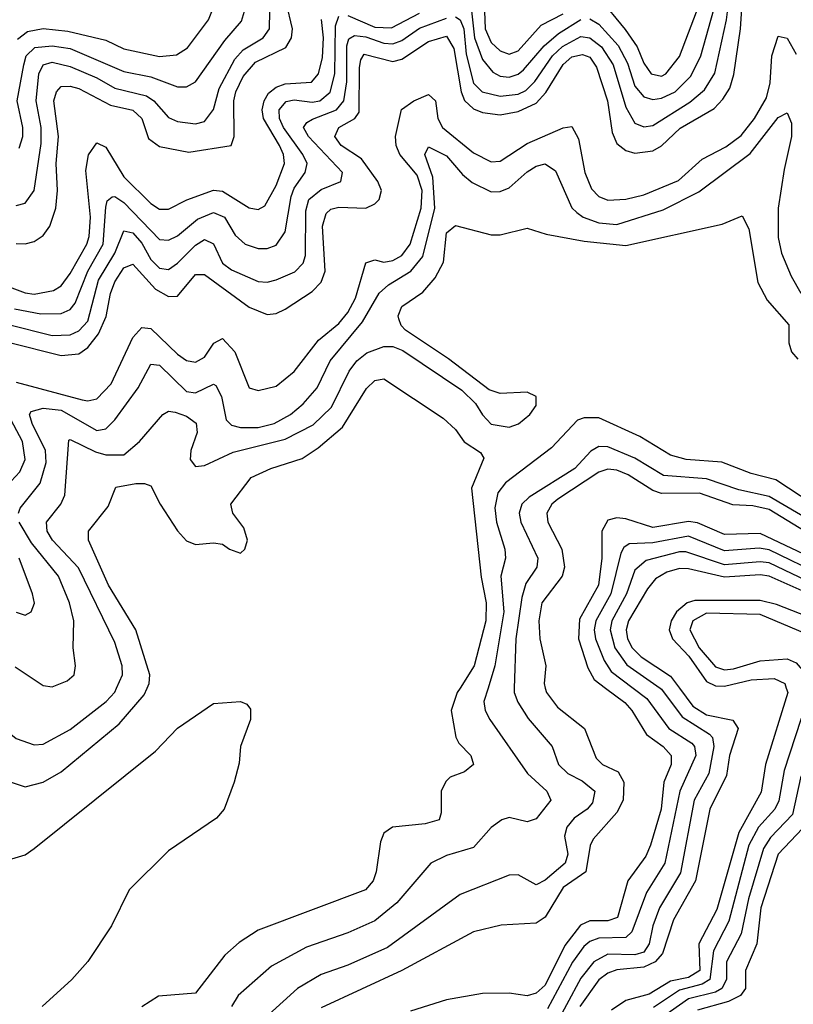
# Model space of a CAD drawing. Header units: inches. Extents: x 884549 to 1028252, y 526810 to 653624.
# Tile 897 of 1056: x 983738 to 985464, y 639295 to 641491. Entities that reach past the tile are written whole.
import ezdxf

# ---------------------------------------------------------------- set-up
doc = ezdxf.new("R2010")
doc.units = ezdxf.units.IN
doc.header["$MEASUREMENT"] = 0
doc.layers.add('A9683', color=7, linetype='Continuous')
doc.layers.add('A9684', color=7, linetype='Continuous')

msp = doc.modelspace()

# ---------------------------------------------------------------- linework, layer by layer
at = {"layer": 'A9683', "color": 5}
for points, elevation in [([(983622.6, 640000), (983656.7, 639976.7), (983690, 639919.5), (983730, 639887.9), (983770, 639873.9), (983790, 639875.4), (983850, 639907.6), (983930.8, 639970), (983950, 639991.4), (983953.7, 640000)], 2340), ([(983718.6, 639790), (983750, 639780.1), (983790, 639790.1), (983830, 639813.6), (983959.8, 639920.2), (984015.2, 639984.8), (984021.9, 640000)], 2320), ([(984720.2, 640000), (984713.8, 639990), (984700.4, 639950), (984710.6, 639890.6), (984717.5, 639877.5), (984744, 639850), (984750.1, 639829.9), (984730, 639813.5), (984698.5, 639801.5), (984688.2, 639791.8), (984678.2, 639770), (984678, 639722), (984673.3, 639706.7), (984642.7, 639697.3), (984569.7, 639690.3), (984550, 639676.4), (984542.7, 639657.3), (984533.3, 639590), (984526, 639570), (984509.5, 639550.5), (984270, 639460.6), (984227.3, 639432.7), (984195.5, 639404.5), (984130, 639319.5), (984047.2, 639312.8), (984010, 639289.3)], 2320), ([(984782.6, 640000), (984773.5, 639970), (984776.6, 639950), (984786.6, 639930), (984870.4, 639810), (984914.1, 639770), (984922.5, 639750), (984890, 639708.9), (984870, 639701.7), (984830, 639711.6), (984813.7, 639706.3), (984790, 639689), (984750, 639644.5), (984690, 639626.7), (984655.4, 639610), (984579.1, 639520.9), (984530, 639481.1), (984470, 639454.2), (984377.7, 639422.3), (984299.7, 639380.3), (984225.1, 639314.9), (984210.1, 639290)], 2340), ([(984841.2, 640000), (984840.9, 639990), (984848.8, 639968.8), (984872.1, 639932.1), (984925.7, 639870), (984939.9, 639830), (984960.4, 639810), (984993, 639793), (985020.6, 639770), (985015.5, 639744.5), (985003.9, 639730), (984974.8, 639710), (984958.2, 639690), (984953.1, 639670), (984960.7, 639630), (984954.7, 639610), (984910, 639571.7), (984890, 639561.4), (984850, 639583.4), (984830, 639582.6), (984720.4, 639539.6), (984558.7, 639421.3), (984470, 639382.3), (984410, 639361.6), (984357.5, 639330), (984269.6, 639250.4)], 2360), ([(984910.5, 640000), (984913.2, 639990), (984937.4, 639957.4), (984997.7, 639910), (985023.7, 639843.7), (985038.4, 639830), (985073.3, 639813.3), (985085.7, 639790), (985084.4, 639750), (985070, 639722.4), (985017.1, 639662.9), (985010.8, 639649.2), (985000.9, 639590), (984950, 639555.7), (984910, 639489.6), (984890, 639476), (984811.6, 639471.6), (984750, 639456.6), (984590.7, 639370), (984410, 639287.3)], 2380), ([(985044.8, 640000), (985087.8, 639967.8), (985103.6, 639950), (985136.6, 639896.6), (985173.5, 639870), (985191, 639850), (985191.1, 639830), (985174.8, 639790), (985168.9, 639730), (985145.5, 639650), (985134.6, 639625.4), (985094.7, 639570), (985071.8, 639488.2), (985050, 639480.9), (985010, 639481.3), (984988.9, 639471.1), (984954.1, 639425.9), (984910, 639337.9), (984890, 639319.9), (984870, 639313.8), (984830, 639319.9), (984770, 639319.3), (984690, 639305.1), (984610, 639279.3)], 2420), ([(985106.2, 640000), (985136.7, 639976.7), (985185.8, 639910), (985237.1, 639877.1), (985243, 639870), (985246, 639850), (985210.8, 639770), (985177.5, 639610), (985136, 639544), (985103.6, 639456.4), (985090, 639443.9), (985030, 639442.8), (985010, 639435.2), (984996.2, 639423.8), (984971.1, 639388.9), (984915.5, 639284.5)], 2440), ([(985166.8, 640000), (985170, 639997.7), (985215.8, 639935.8), (985277.1, 639897.1), (985283.3, 639890), (985286.2, 639870), (985275.4, 639810), (985242.9, 639750), (985211.9, 639588.1), (985165.5, 639510), (985150.5, 639470), (985142.3, 639430), (985130, 639411), (985110, 639405), (985050, 639406.7), (985019, 639390), (984990, 639353.5), (984925.8, 639234.2)], 2460), ([(985209.9, 640000), (985239.7, 639959.7), (985270, 639940.4), (985328.5, 639928.5), (985340.4, 639910), (985321.6, 639850), (985315, 639805), (985277.7, 639730), (985245.8, 639570), (985196.6, 639483.4), (985171.9, 639408.1), (985155.8, 639390), (985130, 639377.5), (985070, 639372.2), (985050, 639364.4), (985030, 639349.2), (984987.7, 639290)], 2480), ([(985448.1, 640000), (985451.6, 639990), (985402, 639830), (985392.1, 639767.9), (985341.9, 639678.1), (985293.4, 639506.6), (985252.9, 639430), (985254.9, 639370), (985230, 639354.6), (985190, 639346.6), (985142.5, 639317.5), (985090, 639303.4), (985057.8, 639282.2)], 2520), ([(985507.2, 640000), (985507.9, 639990), (985480.3, 639930), (985443.6, 639816.4), (985431.4, 639748.6), (985422.4, 639730), (985386.1, 639690), (985364.9, 639650), (985320, 639480), (985285.8, 639414.2), (985277.8, 639350), (985260.1, 639339.9), (985210, 639326.2), (985152.1, 639287.9)], 2540), ([(985582.8, 640000), (985568.2, 639970), (985525.9, 639910), (985480, 639800), (985461.9, 639718.1), (985412.8, 639667.2), (985397.4, 639642.6), (985364.1, 639530), (985347.7, 639452.3), (985315, 639390), (985314.8, 639350), (985304, 639330), (985290, 639322.1), (985230, 639307), (985170, 639264.5)], 2560), ([(983705.1, 639614.9), (983750, 639628.4), (983770, 639642.6), (984040.9, 639859.1), (984090, 639910.9), (984170, 639966), (984230.3, 639970.3), (984244.5, 639964.5), (984252.8, 639952.8), (984253, 639930), (984230.6, 639870), (984227.3, 639832.7), (984216.3, 639790), (984193.7, 639730), (984177.1, 639710), (984070, 639637.3), (983982.2, 639550), (983942.9, 639470), (983889.4, 639390.6), (983854.2, 639350), (983788.1, 639290)], 2280), ([(985498.4, 639701.6), (985430, 639629.5), (985391.3, 639510), (985382.7, 639430), (985357.3, 639370), (985357, 639330), (985345.6, 639314.4), (985319, 639301), (985250, 639282)], 2580)]:
    msp.add_lwpolyline(points, dxfattribs=dict(at, elevation=elevation))
at = {"layer": 'A9684', "color": 5}
for points, elevation in [([(984710, 641497.2), (984720.5, 641490), (984728.5, 641470), (984734.1, 641414.1), (984750, 641349.2), (984769.9, 641329.9), (984810, 641320.4), (984850, 641324.4), (984867.3, 641332.7), (984887, 641353), (984926.6, 641410), (984948.8, 641431.2), (984990, 641453.1), (985009.9, 641449.9), (985035.7, 641430), (985062.1, 641390), (985090, 641295.4), (985110, 641259.9), (985130, 641251.5), (985150, 641254.9), (985232.9, 641307.1), (985265.7, 641334.3), (985288.6, 641371.4), (985314.5, 641490), (985336.4, 641663.6)], 2440), ([(983711.9, 640771.9), (983830, 640741.6), (983870, 640745.5), (983890, 640759.6), (983913.9, 640790), (983930.9, 640829.1), (983940, 640880), (983950, 640906.3), (983970, 640937.4), (983990, 640945.3), (984040.7, 640890), (984070, 640873.4), (984090, 640874.4), (984130, 640922.8), (984150, 640922.8), (984250, 640849.5), (984290, 640833.3), (984310, 640835.3), (984330, 640844.9), (984390, 640884.5), (984410, 640905.2), (984419.3, 640930), (984413.6, 641030), (984421.5, 641058.5), (984431.6, 641068.4), (984450, 641072.6), (984510, 641070.4), (984530, 641079.9), (984539.9, 641090), (984545, 641110), (984536.7, 641130), (984500.4, 641180.4), (984455.2, 641210), (984440.5, 641230), (984449.9, 641250), (984485.1, 641270), (984495.2, 641284.8), (984495.9, 641384.1), (984498.6, 641401.4), (984506, 641414), (984570, 641397.7), (984590, 641402.6), (984650, 641442.1), (984690, 641454.2), (984706.5, 641426.5), (984722.4, 641330), (984730.3, 641310.3), (984750, 641292), (984770, 641284), (984810, 641278.2), (984850, 641286.1), (984890, 641304.2), (984911.8, 641328.2), (984950, 641390.9), (984970, 641407.6), (984993.3, 641413.4), (985010, 641406.8), (985024.6, 641384.5), (985048.9, 641310), (985059.3, 641239.3), (985070, 641214.3), (985090, 641199.1), (985110, 641193.2), (985150, 641198.4), (985170, 641209.3), (985211.4, 641248.6), (985287.1, 641292.9), (985306.8, 641313.2), (985322.1, 641337.9), (985331.2, 641368.8), (985346.3, 641470), (985351.2, 641550)], 2420), ([(985030, 641540.6), (985088.6, 641468.6), (985115.1, 641430), (985130, 641393.9), (985146.4, 641370), (985170, 641364.8), (985179.3, 641370), (985210, 641408.4), (985255.7, 641530)], 2480), ([(983730, 640991.2), (983750, 640990.5), (983770, 640995.9), (983790, 641009.6), (983804.9, 641030), (983818.1, 641070), (983822.2, 641110), (983818.9, 641170), (983824.6, 641230), (983814.1, 641310), (983819.8, 641330), (983830, 641341.3), (983850, 641342.6), (983870, 641336.9), (983940.2, 641300.2), (983990, 641288.7), (984010.2, 641270.2), (984025.4, 641225.4), (984050, 641208.2), (984114.9, 641194.9), (984209.9, 641210.1), (984216.5, 641230), (984215.5, 641310), (984220, 641330), (984236.3, 641363.7), (984263.7, 641396.3), (984331.3, 641428.7), (984343.8, 641450), (984346.2, 641470), (984332.4, 641530)], 2520), ([(983732.9, 641447.1), (983755.4, 641464.6), (983790, 641471.3), (983845.4, 641465.4), (983930, 641444.9), (983970, 641425.5), (984050, 641408.9), (984087.7, 641412.3), (984111.8, 641428.2), (984159.2, 641490), (984174.9, 641530)], 2580), ([(984744.1, 641524.1), (984752.2, 641450), (984770, 641401.9), (984793.4, 641373.4), (984810, 641364.7), (984830, 641362.7), (984850, 641368.9), (984861.5, 641378.5), (984907.6, 641432.4), (984940.2, 641459.8), (984990, 641490.8)], 2460), ([(983726.2, 640846.2), (983785.2, 640834.8), (983830, 640835.5), (983850, 640844.1), (983861.3, 640858.7), (983889.6, 640930), (983923.8, 640990), (983930, 641072.7), (983933.1, 641086.9), (983944.1, 641095.9), (983950, 641096.5), (983970, 641083), (984050, 641000.2), (984070, 640999), (984090, 641008.5), (984134.5, 641045.5), (984170, 641061), (984194.7, 641050), (984218.1, 641010), (984240.9, 640990), (984270, 640980.6), (984290, 640980.4), (984310, 640987.9), (984330, 641017.7), (984343.4, 641096.6), (984350, 641114.7), (984374.8, 641150), (984379, 641170), (984369.7, 641190), (984326.5, 641250), (984317.4, 641270), (984317, 641290), (984331.9, 641308.1), (984350, 641312.2), (984390, 641306.6), (984407.1, 641310), (984430.7, 641329.3), (984440.8, 641370), (984442.7, 641477.3), (984450, 641498.8)], 2460), ([(983730, 641076.1), (983750, 641081.3), (983769.9, 641110.1), (983785.6, 641214.4), (983785.8, 641250), (983774.3, 641310), (983780.6, 641370), (983789.8, 641390.2), (983810, 641396.1), (983850, 641386), (983910, 641360.9), (983950, 641338.1), (984020.9, 641320.9), (984037.1, 641310), (984070, 641272.8), (984090, 641263.5), (984130, 641258.2), (984150, 641263.7), (984170, 641290.1), (984183.1, 641336.9), (984217.5, 641402.4), (984236.3, 641423.7), (984281.3, 641450), (984295.3, 641470), (984295.7, 641510)], 2540), ([(983736.2, 641203.8), (983744.4, 641230), (983744.8, 641250), (983732.2, 641310), (983746.7, 641390), (983752.3, 641410), (983771.3, 641428.7), (983810, 641432.5), (983850, 641426.2), (983970, 641375.3), (984030, 641362.9), (984090, 641340.7), (984110, 641341), (984130, 641352), (984195.5, 641444.5), (984232.6, 641487.4), (984239.3, 641510)], 2560), ([(984470, 641499.9), (984530, 641474.2), (984567.4, 641472.6), (984630, 641505)], 2460), ([(984774.9, 641510), (984775.9, 641470), (984790, 641439.9), (984810, 641421.1), (984830, 641413.9), (984850, 641421), (984901.5, 641478.5), (984950, 641503.8)], 2480), ([(985010, 641492.5), (985030, 641480.7), (985072.9, 641432.9), (985093.6, 641393.6), (985110, 641342.7), (985130, 641318.8), (985150, 641312.9), (985170, 641315.8), (985200.1, 641330), (985235.4, 641364.6), (985257.4, 641410), (985286.4, 641513.6)], 2460), ([(983690, 640903.7), (983750, 640881.8), (983770, 640878.8), (983813.4, 640886.6), (983830, 640897.3), (983850, 640924.4), (983887.4, 640990), (983892.9, 641007.1), (983895.6, 641050), (983885.4, 641154.6), (983890.9, 641189.1), (983910, 641215.8), (983930, 641206.1), (983970, 641140.2), (984030, 641080.8), (984050, 641067.9), (984070, 641067.9), (984110.8, 641089.2), (984170, 641110.8), (984190, 641108.2), (984250, 641071.2), (984270, 641067.2), (984284.8, 641075.2), (984310, 641120.6), (984328.9, 641170), (984326.6, 641190), (984317.7, 641210), (984281.5, 641270), (984278.4, 641290), (984282.9, 641310), (984293.2, 641326.8), (984310, 641340.4), (984330, 641347.9), (984388.6, 641351.4), (984404.2, 641370), (984413.3, 641406.7), (984415.5, 641450), (984411.4, 641491.4)], 2480), ([(983710, 640812), (983810, 640786.7), (983850, 640787.9), (983870, 640796.7), (983890, 640818.5), (983913.7, 640910), (983949.9, 640969.9), (983970, 641019.7), (983990, 641015.4), (984010, 640992), (984030, 640956.1), (984050, 640936.5), (984070, 640933.8), (984090, 640947.4), (984130, 640987.6), (984150, 641000.2), (984170, 640990.6), (984190, 640947.8), (984210, 640933.2), (984270, 640907.1), (984290, 640905.5), (984310, 640910.4), (984351.4, 640928.6), (984370, 640947.9), (984375.2, 640964.8), (984375.9, 641064.1), (984383, 641090), (984410, 641112), (984454, 641130), (984458.2, 641150), (984382.2, 641230), (984371.1, 641250), (984378.5, 641261.5), (984391.1, 641268.9), (984444.6, 641290), (984460.8, 641310), (984467.9, 641352.1), (984467.5, 641432.5), (984471.9, 641448.1), (984484.4, 641455.6), (984510, 641452.7), (984550, 641438), (984570, 641437.1), (984590, 641444.6), (984630, 641471.8), (984690, 641494.3)], 2440), ([(983730, 640682.2), (983876.8, 640643.2), (983890, 640640.5), (983910, 640645.3), (983941.7, 640678.3), (983990, 640781.8), (984010, 640804), (984030, 640801.8), (984090, 640744.5), (984110, 640730.4), (984130, 640726.8), (984150, 640738.2), (984170.6, 640769.4), (984190, 640779.9), (984217.9, 640750), (984250, 640669.6), (984270, 640663.9), (984310, 640673.7), (984350, 640706.4), (984404.2, 640775.8), (984450, 640813.1), (984470, 640837.9), (984486.9, 640870), (984510, 640948.4), (984530, 640954.8), (984550, 640950.1), (984570, 640953.5), (984590, 640964.9), (984608.9, 640990), (984633.6, 641070), (984635.7, 641110), (984624.2, 641144.2), (984585.8, 641190), (984577.5, 641210), (984575.9, 641230), (984589.5, 641290.5), (984617.3, 641310), (984650, 641323.7), (984665.5, 641310), (984670.6, 641270), (984681.3, 641250), (984750, 641193.4), (984790, 641173.7), (984810, 641174.9), (984870, 641214.6), (984950, 641249.7), (984970, 641252.4), (984984.7, 641224.7), (984998.4, 641150), (985013.4, 641113.4), (985030, 641096.3), (985050, 641088), (985090, 641090.3), (985130, 641099.9), (985207.9, 641132.1), (985260.7, 641179.3), (985312.9, 641207.1), (985347.4, 641232.6), (985377.5, 641270), (985403.7, 641316.3), (985412.5, 641350), (985416, 641410), (985430, 641454), (985450, 641449.1), (985470, 641414)], 2380), ([(983734.8, 640390), (983739, 640401), (983783.2, 640456.8), (983796.9, 640503.1), (983795.6, 640530), (983765.5, 640590), (983759.9, 640610), (983763.3, 640616.7), (983790, 640624.5), (983830, 640619.7), (983910, 640574.7), (983930, 640578.2), (983950, 640598.1), (984002, 640670), (984030, 640722.3), (984050, 640720.5), (984110, 640661.5), (984130, 640658.6), (984170, 640677.9), (984175.2, 640675.2), (984188, 640650), (984198.2, 640598.2), (984210, 640586.7), (984230, 640581.3), (984270, 640581.1), (984305.2, 640590), (984341.6, 640610), (984370, 640634.1), (984401.4, 640670), (984430.5, 640730), (984502.8, 640817.2), (984539.4, 640880.6), (984560.7, 640899.3), (984610.3, 640929.7), (984637.1, 640962.9), (984663.8, 641070), (984659.2, 641139.2), (984641.5, 641190), (984650, 641207.1), (984690, 641187.3), (984725.5, 641145.5), (984747.6, 641127.6), (984790, 641106.5), (984810, 641107.7), (984830, 641116), (984870, 641151.4), (984890, 641163.9), (984910, 641169.5), (984933.4, 641153.4), (984970, 641070.9), (984980.5, 641060.5), (984994.8, 641050), (985030, 641037.9), (985070, 641034.3), (985173.6, 641066.4), (985253.3, 641106.7), (985367.5, 641192.5), (985430, 641272.2), (985450, 641283), (985459.6, 641259.6), (985459.9, 641230), (985443.2, 641156.8), (985430.3, 641070), (985430, 641004.6), (985437.8, 640970), (985458.8, 640918.8), (985480.8, 640880.8)], 2360), ([(983953.7, 640000), (983966.8, 640030), (983966.2, 640050), (983950, 640101.6), (983868.6, 640268.6), (983810.6, 640330), (983798.9, 640350), (983797.7, 640370), (983829.5, 640410), (983838.1, 640430), (983847.1, 640552.9), (983850, 640554.8), (983906.8, 640526.8), (983930, 640520.4), (983970, 640520.3), (984005.3, 640550), (984056.8, 640610), (984070, 640617.5), (984084.9, 640615.1), (984110, 640606.8), (984131.1, 640591.1), (984133.6, 640570), (984119.3, 640530), (984117.8, 640510), (984130, 640494.1), (984150, 640496.4), (984214, 640526), (984330, 640555.1), (984392.5, 640587.5), (984433.7, 640626.3), (984472.9, 640707.1), (984490, 640729.7), (984512, 640748), (984550, 640761.9), (984570, 640761.5), (984592.6, 640752.6), (984724.4, 640664.4), (984754.6, 640634.6), (984770, 640609.6), (984790, 640589), (984830, 640582.2), (984850.7, 640589.3), (984875.8, 640610), (984889.9, 640630), (984889.8, 640650), (984870, 640660.2), (984810, 640657.3), (984785, 640665), (984694.5, 640734.5), (984598.5, 640798.5), (984588.5, 640808.5), (984583.6, 640823.6), (984582, 640830), (984590, 640851.2), (984637.3, 640882.7), (984665, 640915), (984683.3, 640950), (984690, 641015), (984710, 641031.6), (984790, 641010.7), (984810, 641010.8), (984870, 641025.6), (984912.5, 641012.5), (984996.9, 640996.9), (985090, 640987.1), (985305.4, 641034.6), (985350, 641052.9), (985364.6, 641024.6), (985384.8, 640904.8), (985405.4, 640865.4), (985454, 640810), (985453.8, 640770), (985459.8, 640750), (985473.8, 640733.8)], 2340), ([(984021.9, 640000), (984026.3, 640010), (984028.2, 640030), (983997, 640130), (983935.9, 640230), (983890.9, 640330), (983891.2, 640350), (983934.8, 640405.2), (983952.1, 640447.9), (983996.5, 640456.5), (984016.3, 640456.3), (984030, 640451), (984050.8, 640410), (984090, 640351), (984110, 640328.8), (984130, 640320.2), (984170, 640324.1), (984190, 640321.3), (984205.7, 640310), (984230, 640301.2), (984239.8, 640310), (984246.2, 640330), (984237.6, 640357.6), (984213.2, 640390), (984209, 640410), (984254, 640470), (984298, 640490), (984367.8, 640512.2), (984403.9, 640536.1), (984458, 640582), (984511.7, 640668.3), (984530, 640685.9), (984550, 640690.1), (984682.2, 640602.2), (984710, 640576.6), (984729.2, 640549.2), (984765.7, 640525.7), (984773.1, 640513.1), (984746, 640446), (984767.4, 640247.4), (984778.5, 640190), (984778.1, 640150), (984751.9, 640050), (984720.2, 640000)], 2320), ([(983688.8, 640430), (983737.8, 640482.2), (983749.7, 640510), (983744.2, 640550), (983711.9, 640610)], 2380), ([(985507.6, 640410), (985424.8, 640464.8), (985370, 640478.3), (985304.2, 640504.2), (985224.5, 640510), (985190, 640519.3), (985121.1, 640561.1), (985030, 640602.8), (984996.9, 640603.1), (984982.3, 640597.7), (984924.4, 640535.6), (984821.9, 640458.1), (984804.8, 640435.2), (984798, 640402), (984801.2, 640370), (984819.9, 640310), (984821.3, 640290), (984811.5, 640250), (984817.7, 640170), (984797.8, 640050), (984782.6, 640000)], 2340), ([(985510, 640368.4), (985410, 640427.7), (985342, 640442), (985270, 640466.6), (985173.9, 640473.9), (985110, 640513.2), (985050, 640537.9), (985030, 640539), (985011.7, 640528.3), (984976.6, 640490), (984874.3, 640425.7), (984858.4, 640410), (984851.9, 640390), (984855.7, 640370), (984893.7, 640290), (984891.9, 640270), (984867, 640233), (984857.8, 640202.2), (984844.7, 640110), (984841.2, 640000)], 2360), ([(985490, 640349.4), (985410, 640398.2), (985373.4, 640406.6), (985329.1, 640409.1), (985254.5, 640434.5), (985170, 640433.8), (985150, 640440.7), (985095.4, 640475.4), (985070, 640486), (985050, 640488.3), (985030, 640481.6), (984938.7, 640421.3), (984925.2, 640410), (984914, 640390), (984915.8, 640370), (984947, 640310), (984953.1, 640270), (984947.8, 640250), (984902.8, 640190), (984895.7, 640150), (984897.9, 640110), (984911.8, 640050), (984907.8, 640010), (984910.5, 640000)], 2380), ([(985530, 640278.7), (985390, 640344.9), (985310, 640342.9), (985250, 640368.3), (985230, 640371.5), (985150, 640358.3), (985090, 640377.8), (985070, 640379.8), (985050, 640374.3), (985036.6, 640350), (985036.6, 640290), (985028.9, 640230), (984986.4, 640153.6), (984984.7, 640110), (985005.2, 640045.2), (985019.2, 640019.2), (985044.8, 640000)], 2420), ([(983727.4, 640047.4), (983790, 640005.6), (983810, 640003), (983843.9, 640016.1), (983859.3, 640030), (983862, 640050), (983856.9, 640090), (983858.5, 640150), (983849, 640190), (983824.2, 640250), (983763.8, 640323.8), (983736.7, 640370)], 2360), ([(985982.6, 640000), (985982, 640010), (985966.3, 640046.3), (985904.8, 640104.8), (985870, 640120.2), (985809.6, 640129.6), (985749.6, 640169.6), (985656.2, 640210), (985530, 640250.5), (985410, 640308.4), (985387.7, 640312.3), (985310, 640306.2), (985230, 640339.2), (985150, 640324.2), (985097.9, 640322.1), (985086, 640314), (985078.9, 640301.1), (985056.9, 640210), (985023.3, 640150), (985019.6, 640130), (985022.4, 640110), (985041.8, 640061.8), (985057.4, 640037.4), (985106.2, 640000)], 2440), ([(983730, 640169.2), (983750, 640162.4), (983763.6, 640170), (983770.5, 640189.5), (983766.5, 640210), (983736.4, 640290)], 2380), ([(985949.9, 640000), (985948.5, 640010), (985937.2, 640030), (985890, 640078.1), (985854.1, 640094.1), (985790, 640103.7), (985740.5, 640140.5), (985670, 640174.7), (985511.1, 640231.1), (985410, 640279.6), (985390, 640281.9), (985310, 640274.9), (985223.8, 640303.8), (985210, 640303.9), (985135.5, 640284.5), (985110, 640262.8), (985091.5, 640210), (985058.6, 640150), (985055.1, 640130), (985065.4, 640090), (985092.3, 640052.3), (985166.8, 640000)], 2460), ([(985911.5, 640000), (985909.7, 640010), (985877.9, 640050), (985850, 640065.3), (985790.3, 640070.3), (985770, 640077.5), (985710, 640124.4), (985570, 640186.4), (985510, 640204.8), (985410, 640250), (985390, 640252.7), (985310, 640247.2), (985230, 640266.3), (985210, 640266.6), (985181.6, 640258.4), (985156.5, 640243.5), (985138.4, 640221.6), (985096.2, 640150), (985091.1, 640130), (985093.6, 640110), (985104, 640090), (985124.3, 640070), (985190, 640027), (985209.9, 640000)], 2480), ([(985789.9, 640000), (985775.9, 640010), (985730, 640031.4), (985690.4, 640070.4), (985665.8, 640085.8), (985550, 640138.5), (985426.3, 640186.3), (985390, 640195.3), (985244.3, 640195.7), (985227, 640190), (985203.3, 640170), (985191, 640150), (985187, 640130), (985194.3, 640110), (985231, 640071), (985270, 640014.9), (985290, 640005.4), (985310, 640004.3), (985370, 640018.5), (985421.2, 640021.2), (985444.6, 640010), (985448.1, 640000)], 2520), ([(985722.7, 640000), (985670.3, 640050.3), (985630, 640075), (985490, 640121.5), (985390, 640163.9), (985270, 640167.1), (985239.6, 640150), (985232.6, 640130), (985253.9, 640090), (985290, 640047.5), (985310, 640041.2), (985330, 640043.2), (985390, 640060.7), (985450, 640065.3), (985470, 640056.1), (985493.5, 640030), (985506.6, 640010), (985507.2, 640000)], 2540)]:
    msp.add_lwpolyline(points, dxfattribs=dict(at, elevation=elevation))

doc.saveas('drawing.dxf')
